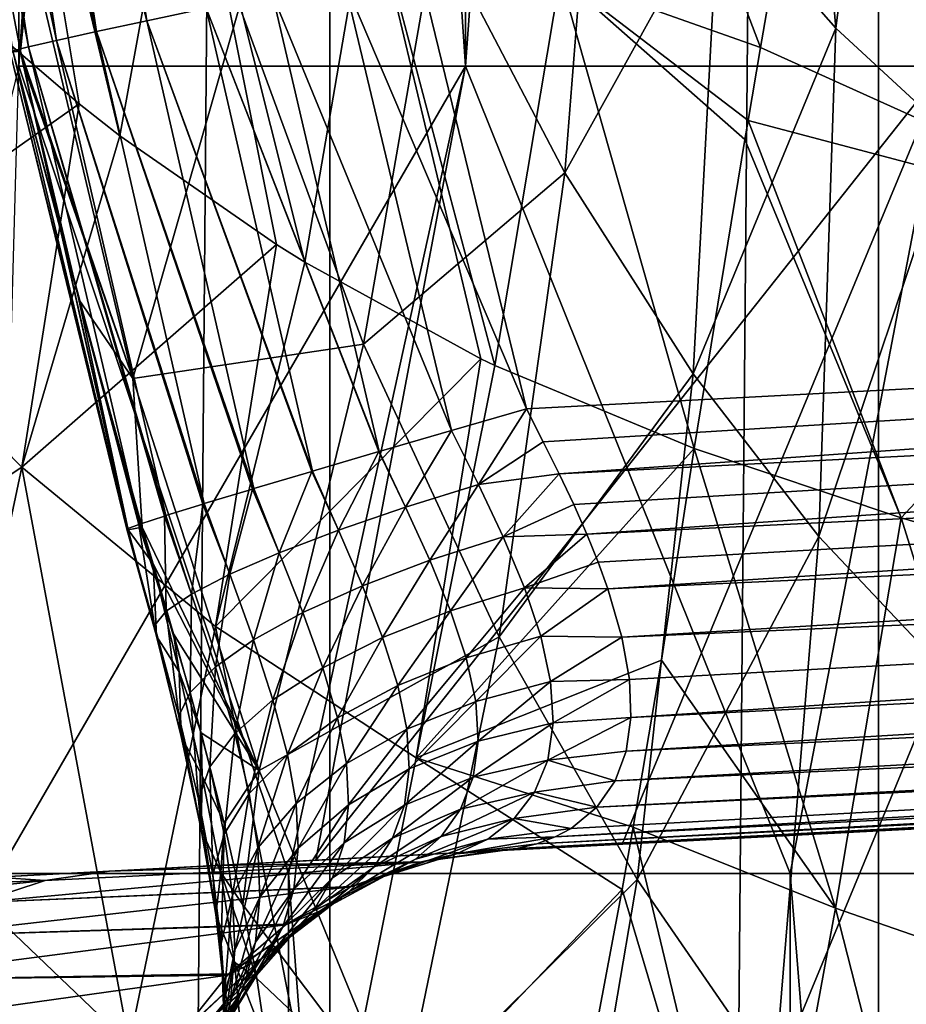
# Model space of a CAD drawing. Header units: metres. Extents: x -24 to 24, y -69 to 184.
# Tile 306 of 656: x -14.41 to -11.4, y 91.01 to 94.36. Entities that reach past the tile are written whole.
import ezdxf

# ---------------------------------------------------------------- set-up
doc = ezdxf.new("R2010")
doc.units = ezdxf.units.M
for name, color, linetype in [('367', 7, 'CONTINUOUS'), ('391', 7, 'CONTINUOUS'), ('392', 7, 'CONTINUOUS'), ('394', 7, 'CONTINUOUS'), ('395', 7, 'CONTINUOUS'), ('445', 7, 'CONTINUOUS'), ('500', 7, 'CONTINUOUS'), ('502', 7, 'CONTINUOUS'), ('505', 7, 'CONTINUOUS'), ('535', 7, 'CONTINUOUS'), ('536', 7, 'CONTINUOUS'), ('537', 7, 'CONTINUOUS'), ('556', 2, 'CONTINUOUS'), ('557', 2, 'CONTINUOUS'), ('558', 3, 'CONTINUOUS'), ('565', 2, 'CONTINUOUS'), ('566', 2, 'CONTINUOUS')]:
    doc.layers.add(name, color=color, linetype=linetype)

msp = doc.modelspace()

# ---------------------------------------------------------------- linework, layer by layer
at = {"layer": '367'}
for points in [[(-13.359252, 145.2, -20.238401), (-15.119628, -68.3, -18.959413), (-15.119628, 145.2, -18.959413)], [(-13.359252, -68.3, -20.238401), (-15.119628, -68.3, -18.959413), (-13.359252, 145.2, -20.238401)], [(-11.491315, 145.2, -21.354442), (-13.359252, -68.3, -20.238401), (-13.359252, 145.2, -20.238401)], [(-11.491315, -68.3, -21.354442), (-13.359252, -68.3, -20.238401), (-11.491315, 145.2, -21.354442)], [(-9.530857, 145.2, -22.298548), (-11.491315, -68.3, -21.354442), (-11.491315, 145.2, -21.354442)], [(-9.530857, -68.3, -22.298548), (-11.491315, -68.3, -21.354442), (-9.530857, 145.2, -22.298548)]]:
    msp.add_3dface(points, dxfattribs=at)
at = {"layer": '391'}
for points in [[(-14.212597, 94.070982, 38.109101), (-14.468917, 95.610808, 41.06687), (-14.68448, 94.476513, 38.052925)], [(-14.073469, 93.962895, 38.124257), (-14.468917, 95.610808, 41.06687), (-14.212597, 94.070982, 38.109101)], [(-13.855037, 95.168656, 41.125123), (-14.468917, 95.610808, 41.06687), (-14.073469, 93.962895, 38.124257)], [(-11.89334, 94.263149, 41.226739), (-12.398847, 95.592145, 44.108926), (-12.574773, 94.504971, 41.214031)], [(-11.773049, 94.957529, 42.94939), (-12.398847, 95.592145, 44.108926), (-11.89334, 94.263149, 41.226739)], [(-13.540272, 93.59218, 38.176654), (-13.855037, 95.168656, 41.125123), (-14.073469, 93.962895, 38.124257)], [(-13.444381, 93.532447, 38.185166), (-13.855037, 95.168656, 41.125123), (-13.540272, 93.59218, 38.176654)], [(-13.225552, 94.802129, 41.173853), (-13.855037, 95.168656, 41.125123), (-13.444381, 93.532447, 38.185166)], [(-12.845119, 93.203622, 38.232869), (-13.225552, 94.802129, 41.173853), (-13.444381, 93.532447, 38.185166)], [(-12.797225, 93.180496, 38.236319), (-13.225552, 94.802129, 41.173853), (-12.845119, 93.203622, 38.232869)], [(-12.574773, 94.504971, 41.214031), (-13.225552, 94.802129, 41.173853), (-12.797225, 93.180496, 38.236319)], [(-12.118147, 92.898054, 38.280937), (-12.574773, 94.504971, 41.214031), (-12.797225, 93.180496, 38.236319)], [(-11.946264, 93.949663, 40.508853), (-12.574773, 94.504971, 41.214031), (-12.118147, 92.898054, 38.280937)], [(-11.935315, 94.014924, 40.655827), (-12.574773, 94.504971, 41.214031), (-11.946264, 93.949663, 40.508853)], [(-11.89334, 94.263149, 41.226739), (-12.574773, 94.504971, 41.214031), (-11.935315, 94.014924, 40.655827)]]:
    msp.add_3dface(points, dxfattribs=at)
at = {"layer": '392'}
for points in [[(-11.773049, 94.957529, 42.94939), (-11.89334, 94.263149, 41.226739), (-10.505225, 93.637133, 40.728283)], [(-11.770521, 94.971867, 42.987392), (-11.773049, 94.957529, 42.94939), (-10.505225, 93.637133, 40.728283)], [(-10.320145, 94.638439, 43.058106), (-11.770521, 94.971867, 42.987392), (-10.505225, 93.637133, 40.728283)], [(-11.89334, 94.263149, 41.226739), (-11.935315, 94.014924, 40.655827), (-10.505225, 93.637133, 40.728283)], [(-11.935315, 94.014924, 40.655827), (-11.946264, 93.949663, 40.508853), (-11.414491, 92.662561, 38.323674)], [(-10.505225, 93.637133, 40.728283), (-11.935315, 94.014924, 40.655827), (-11.414491, 92.662561, 38.323674)], [(-11.946264, 93.949663, 40.508853), (-12.118147, 92.898054, 38.280937), (-11.414491, 92.662561, 38.323674)], [(-10.635426, 92.435569, 38.370917), (-10.505225, 93.637133, 40.728283), (-11.414491, 92.662561, 38.323674)]]:
    msp.add_3dface(points, dxfattribs=at)
at = {"layer": '394'}
for points in [[(-14.212597, 94.070982, 38.109101), (-14.68448, 94.476513, 38.052925), (-15.045468, 93.4832, 35.30539)], [(-14.212597, 94.070982, 38.109101), (-15.045468, 93.4832, 35.30539), (-14.40697, 92.835069, 35.403881)], [(-14.073469, 93.962895, 38.124257), (-14.212597, 94.070982, 38.109101), (-14.40697, 92.835069, 35.403881)], [(-13.540272, 93.59218, 38.176654), (-14.073469, 93.962895, 38.124257), (-14.40697, 92.835069, 35.403881)], [(-13.540272, 93.59218, 38.176654), (-14.40697, 92.835069, 35.403881), (-13.748401, 92.293243, 35.49265)], [(-13.444381, 93.532447, 38.185166), (-13.540272, 93.59218, 38.176654), (-13.748401, 92.293243, 35.49265)], [(-12.845119, 93.203622, 38.232869), (-13.444381, 93.532447, 38.185166), (-13.748401, 92.293243, 35.49265)], [(-15.045468, 93.4832, 35.30539), (-15.319096, 92.227981, 32.594834), (-14.40697, 92.835069, 35.403881)], [(-12.845119, 93.203622, 38.232869), (-13.748401, 92.293243, 35.49265), (-13.064808, 91.84574, 35.572082)], [(-12.797225, 93.180496, 38.236319), (-12.845119, 93.203622, 38.232869), (-13.064808, 91.84574, 35.572082)], [(-12.118147, 92.898054, 38.280937), (-12.797225, 93.180496, 38.236319), (-13.064808, 91.84574, 35.572082)], [(-12.118147, 92.898054, 38.280937), (-13.064808, 91.84574, 35.572082), (-12.22955, 92.177647, 36.893956)], [(-14.40697, 92.835069, 35.403881), (-15.319096, 92.227981, 32.594834), (-14.691781, 91.49359, 32.722154)], [(-14.40697, 92.835069, 35.403881), (-14.691781, 91.49359, 32.722154), (-14.041656, 90.872488, 32.84313)], [(-13.748401, 92.293243, 35.49265), (-14.40697, 92.835069, 35.403881), (-14.041656, 90.872488, 32.84313)], [(-13.748401, 92.293243, 35.49265), (-14.041656, 90.872488, 32.84313), (-13.363893, 90.351379, 32.957322)], [(-13.064808, 91.84574, 35.572082), (-13.748401, 92.293243, 35.49265), (-13.363893, 90.351379, 32.957322)], [(-12.22955, 92.177647, 36.893956), (-13.064808, 91.84574, 35.572082), (-12.325862, 91.610021, 35.864937)], [(-13.064808, 91.84574, 35.572082), (-13.363893, 90.351379, 32.957322), (-12.363611, 91.397929, 35.493128)], [(-12.325862, 91.610021, 35.864937), (-13.064808, 91.84574, 35.572082), (-12.363611, 91.397929, 35.493128)], [(-14.041656, 90.872488, 32.84313), (-14.691781, 91.49359, 32.722154), (-14.420927, 89.348034, 30.242658)], [(-12.363611, 91.397929, 35.493128), (-13.363893, 90.351379, 32.957322), (-12.521479, 90.559966, 34.083659)]]:
    msp.add_3dface(points, dxfattribs=at)
at = {"layer": '395'}
for points in [[(-12.118147, 92.898054, 38.280937), (-12.22955, 92.177647, 36.893956), (-11.637616, 91.334036, 35.926108)], [(-11.414491, 92.662561, 38.323674), (-12.118147, 92.898054, 38.280937), (-11.637616, 91.334036, 35.926108)], [(-10.920208, 91.086101, 35.991955), (-11.414491, 92.662561, 38.323674), (-11.637616, 91.334036, 35.926108)], [(-10.635426, 92.435569, 38.370917), (-11.414491, 92.662561, 38.323674), (-10.920208, 91.086101, 35.991955)], [(-12.22955, 92.177647, 36.893956), (-12.325862, 91.610021, 35.864937), (-11.637616, 91.334036, 35.926108)], [(-12.325862, 91.610021, 35.864937), (-12.363611, 91.397929, 35.493128), (-11.907456, 89.864137, 33.583488)], [(-11.637616, 91.334036, 35.926108), (-12.325862, 91.610021, 35.864937), (-11.907456, 89.864137, 33.583488)], [(-12.363611, 91.397929, 35.493128), (-12.521479, 90.559966, 34.083659), (-11.907456, 89.864137, 33.583488)], [(-11.186836, 89.570654, 33.680555), (-11.637616, 91.334036, 35.926108), (-11.907456, 89.864137, 33.583488)], [(-10.920208, 91.086101, 35.991955), (-11.637616, 91.334036, 35.926108), (-11.186836, 89.570654, 33.680555)]]:
    msp.add_3dface(points, dxfattribs=at)
at = {"layer": '445'}
for points in [[(-11.78352, 96.031282, 36.621938), (-11.636805, 94.328541, 33.851049), (-12.03418, 94.782071, 33.959822)], [(-11.78352, 96.031282, 36.621938), (-11.454316, 95.746817, 36.530568), (-11.636805, 94.328541, 33.851049)], [(-11.454316, 95.746817, 36.530568), (-11.237485, 93.959713, 33.75051), (-11.636805, 94.328541, 33.851049)], [(-11.454316, 95.746817, 36.530568), (-11.142612, 95.526009, 36.453706), (-11.237485, 93.959713, 33.75051)], [(-12.558335, 93.83632, 31.334698), (-12.996367, 94.673366, 31.404587), (-12.439665, 95.346111, 34.067409)], [(-12.03418, 94.782071, 33.959822), (-12.558335, 93.83632, 31.334698), (-12.439665, 95.346111, 34.067409)], [(-14.565111, 95.045805, 25.44111), (-14.377026, 94.59905, 25.930703), (-14.411906, 94.250757, 25.464461)], [(-12.122327, 93.15232, 31.256128), (-12.558335, 93.83632, 31.334698), (-12.03418, 94.782071, 33.959822)], [(-11.636805, 94.328541, 33.851049), (-12.122327, 93.15232, 31.256128), (-12.03418, 94.782071, 33.959822)], [(-13.244227, 93.253128, 28.658278), (-13.666532, 94.402272, 28.689792), (-12.996367, 94.673366, 31.404587)], [(-12.558335, 93.83632, 31.334698), (-13.244227, 93.253128, 28.658278), (-12.996367, 94.673366, 31.404587)], [(-14.377026, 94.59905, 25.930703), (-14.028906, 93.136178, 25.914754), (-14.411906, 94.250757, 25.464461)], [(-14.028906, 93.136178, 25.914754), (-14.377026, 94.59905, 25.930703), (-13.666532, 94.402272, 28.689792)], [(-13.244227, 93.253128, 28.658278), (-14.028906, 93.136178, 25.914754), (-13.666532, 94.402272, 28.689792)], [(-11.694009, 92.598453, 31.17292), (-12.122327, 93.15232, 31.256128), (-11.636805, 94.328541, 33.851049)], [(-11.237485, 93.959713, 33.75051), (-11.694009, 92.598453, 31.17292), (-11.636805, 94.328541, 33.851049)], [(-14.411906, 94.250757, 25.464461), (-14.028906, 93.136178, 25.914754), (-14.403456, 94.211176, 25.465681)], [(-14.403456, 94.211176, 25.465681), (-14.028906, 93.136178, 25.914754), (-14.213673, 93.405618, 25.492063)], [(-11.267431, 92.146755, 31.093677), (-11.694009, 92.598453, 31.17292), (-11.237485, 93.959713, 33.75051)], [(-12.782621, 92.257838, 28.63333), (-13.244227, 93.253128, 28.658278), (-12.558335, 93.83632, 31.334698)], [(-12.122327, 93.15232, 31.256128), (-12.782621, 92.257838, 28.63333), (-12.558335, 93.83632, 31.334698)], [(-14.213673, 93.405618, 25.492063), (-14.028906, 93.136178, 25.914754), (-13.997899, 92.631296, 25.520147)], [(-13.599275, 91.802704, 25.932919), (-14.028906, 93.136178, 25.914754), (-13.244227, 93.253128, 28.658278)], [(-12.782621, 92.257838, 28.63333), (-13.599275, 91.802704, 25.932919), (-13.244227, 93.253128, 28.658278)], [(-12.31299, 91.431288, 28.602664), (-12.782621, 92.257838, 28.63333), (-12.122327, 93.15232, 31.256128)], [(-11.694009, 92.598453, 31.17292), (-12.31299, 91.431288, 28.602664), (-12.122327, 93.15232, 31.256128)], [(-14.028906, 93.136178, 25.914754), (-13.599275, 91.802704, 25.932919), (-13.997899, 92.631296, 25.520147)], [(-13.997899, 92.631296, 25.520147), (-13.599275, 91.802704, 25.932919), (-13.960498, 92.506132, 25.522576)], [(-11.845375, 90.753703, 28.565961), (-12.31299, 91.431288, 28.602664), (-11.694009, 92.598453, 31.17292)], [(-11.267431, 92.146755, 31.093677), (-11.845375, 90.753703, 28.565961), (-11.694009, 92.598453, 31.17292)], [(-13.960498, 92.506132, 25.522576), (-13.599275, 91.802704, 25.932919), (-13.890861, 92.267993, 25.514406)], [(-13.890861, 92.267993, 25.514406), (-13.599275, 91.802704, 25.932919), (-13.797171, 91.931277, 25.472707)], [(-13.118419, 90.632457, 25.969008), (-13.599275, 91.802704, 25.932919), (-12.782621, 92.257838, 28.63333)], [(-12.31299, 91.431288, 28.602664), (-13.118419, 90.632457, 25.969008), (-12.782621, 92.257838, 28.63333)], [(-11.37842, 90.196919, 28.529369), (-11.845375, 90.753703, 28.565961), (-11.267431, 92.146755, 31.093677)], [(-13.797171, 91.931277, 25.472707), (-13.599275, 91.802704, 25.932919), (-13.71854, 91.623917, 25.401552)], [(-13.71854, 91.623917, 25.401552), (-13.599275, 91.802704, 25.932919), (-13.65537, 91.345919, 25.306826)], [(-13.599275, 91.802704, 25.932919), (-13.118419, 90.632457, 25.969008), (-13.65537, 91.345919, 25.306826)], [(-12.616614, 89.64417, 26.005911), (-13.118419, 90.632457, 25.969008), (-12.31299, 91.431288, 28.602664)], [(-11.845375, 90.753703, 28.565961), (-12.616614, 89.64417, 26.005911), (-12.31299, 91.431288, 28.602664)], [(-13.65537, 91.345919, 25.306826), (-13.118419, 90.632457, 25.969008), (-13.607084, 91.094762, 25.192809)], [(-13.607084, 91.094762, 25.192809), (-13.118419, 90.632457, 25.969008), (-13.572785, 90.866447, 25.061601)]]:
    msp.add_3dface(points, dxfattribs=at)
at = {"layer": '500'}
for points in [[(-8.781522, 91.73978, 21.912276), (-12.79767, 91.529303, 22.122753), (-10.09812, 91.67078, 19.90559)], [(-10.09812, 91.67078, 19.90559), (-12.79767, 91.529303, 22.122753), (-11.292857, 91.608166, 19.279478)], [(-11.292857, 91.608166, 19.279478), (-12.79767, 91.529303, 22.122753), (-12.36368, 91.552047, 18.635392)], [(-12.36368, 91.552047, 18.635392), (-12.79767, 91.529303, 22.122753), (-13.406167, 91.497413, 17.924937)], [(-12.79767, 91.529303, 22.122753), (-13.739224, 91.479958, 19.416077), (-13.406167, 91.497413, 17.924937)], [(-14.108412, 91.460609, 18.288243), (-14.495586, 91.440319, 17.082573), (-13.406167, 91.497413, 17.924937)], [(-13.739224, 91.479958, 19.416077), (-14.108412, 91.460609, 18.288243), (-13.406167, 91.497413, 17.924937)]]:
    msp.add_3dface(points, dxfattribs=at)
at = {"layer": '502'}
for points in [[(0, 93.697944, 22.95), (0, 104.179469, 22.95), (-13.057634, 94.545475, 23.634322)], [(-12.689706, 93.032905, 23.615039), (0, 93.697944, 22.95), (-13.057634, 94.545475, 23.634322)]]:
    msp.add_3dface(points, dxfattribs=at)
at = {"layer": '505'}
for points in [[(0, 93.697944, 22.95), (-12.689706, 93.032905, 23.615039), (-12.632241, 92.921486, 23.607662)], [(-12.578279, 92.81275, 23.592094), (0, 93.697944, 22.95), (-12.632241, 92.921486, 23.607662)], [(0.001941, 93.455968, 22.930254), (0, 93.697944, 22.95), (-12.578279, 92.81275, 23.592094)], [(-12.528703, 92.707596, 23.56903), (0.001941, 93.455968, 22.930254), (-12.578279, 92.81275, 23.592094)], [(-12.484249, 92.606879, 23.539306), (0.001941, 93.455968, 22.930254), (-12.528703, 92.707596, 23.56903)], [(0.003488, 93.219468, 22.871436), (0.001941, 93.455968, 22.930254), (-12.484249, 92.606879, 23.539306)], [(-12.445466, 92.511316, 23.503861), (0.003488, 93.219468, 22.871436), (-12.484249, 92.606879, 23.539306)], [(-12.412591, 92.42121, 23.46358), (0.003488, 93.219468, 22.871436), (-12.445466, 92.511316, 23.503861)], [(0.004599, 92.995537, 22.775024), (0.003488, 93.219468, 22.871436), (-12.412591, 92.42121, 23.46358)], [(-12.364426, 92.256992, 23.371239), (0.004599, 92.995537, 22.775024), (-12.412591, 92.42121, 23.46358)], [(0.005243, 92.790195, 22.643553), (0.004599, 92.995537, 22.775024), (-12.364426, 92.256992, 23.371239)], [(-12.338633, 92.112105, 23.266066), (0.005243, 92.790195, 22.643553), (-12.364426, 92.256992, 23.371239)], [(-12.333972, 91.983602, 23.149347), (0.005243, 92.790195, 22.643553), (-12.338633, 92.112105, 23.266066)], [(0.005401, 92.609029, 22.480623), (0.005243, 92.790195, 22.643553), (-12.333972, 91.983602, 23.149347)], [(-12.35008, 91.869056, 23.02046), (0.005401, 92.609029, 22.480623), (-12.333972, 91.983602, 23.149347)], [(0.005072, 92.456708, 22.2905), (0.005401, 92.609029, 22.480623), (-12.35008, 91.869056, 23.02046)], [(-12.387878, 91.767214, 22.877439), (0.005072, 92.456708, 22.2905), (-12.35008, 91.869056, 23.02046)], [(0.004263, 92.337147, 22.078023), (0.005072, 92.456708, 22.2905), (-12.387878, 91.767214, 22.877439)], [(-12.449511, 91.678517, 22.717571), (0.004263, 92.337147, 22.078023), (-12.387878, 91.767214, 22.877439)], [(-1.770435, 92.19763, 22.057855), (0.004263, 92.337147, 22.078023), (-12.449511, 91.678517, 22.717571)], [(-12.592223, 91.576612, 22.441193), (-1.770435, 92.19763, 22.057855), (-12.53764, 91.605588, 22.53826)], [(-3.426929, 92.047766, 21.916982), (-1.770435, 92.19763, 22.057855), (-12.592223, 91.576612, 22.441193)], [(-12.53764, 91.605588, 22.53826), (-1.770435, 92.19763, 22.057855), (-12.449511, 91.678517, 22.717571)], [(-12.653845, 91.55367, 22.339394), (-3.426929, 92.047766, 21.916982), (-12.592223, 91.576612, 22.441193)], [(-4.146643, 91.989645, 21.813796), (-3.426929, 92.047766, 21.916982), (-12.653845, 91.55367, 22.339394)], [(-12.79767, 91.529303, 22.122753), (-8.781522, 91.73978, 21.912276), (-4.146643, 91.989645, 21.813796)], [(-12.79767, 91.529303, 22.122753), (-4.146643, 91.989645, 21.813796), (-12.722432, 91.537604, 22.233139)], [(-12.722432, 91.537604, 22.233139), (-4.146643, 91.989645, 21.813796), (-12.653845, 91.55367, 22.339394)]]:
    msp.add_3dface(points, dxfattribs=at)
at = {"layer": '535'}
for points in [[(-14.228547, 95.968154, 24.030399), (-14.401381, 95.945149, 24.216387), (-13.981828, 94.353816, 24.03322)], [(-13.780219, 94.396419, 23.872873), (-14.228547, 95.968154, 24.030399), (-13.981828, 94.353816, 24.03322)], [(-14.540446, 95.926222, 24.429213), (-14.641725, 95.911919, 24.66273), (-14.288721, 94.287152, 24.447947)], [(-14.401381, 95.945149, 24.216387), (-14.540446, 95.926222, 24.429213), (-14.153059, 94.317022, 24.226867)], [(-14.153059, 94.317022, 24.226867), (-14.540446, 95.926222, 24.429213), (-14.288721, 94.287152, 24.447947)], [(-13.981828, 94.353816, 24.03322), (-14.401381, 95.945149, 24.216387), (-14.153059, 94.317022, 24.226867)], [(-14.641725, 95.911919, 24.66273), (-14.702291, 95.902654, 24.910194), (-14.384705, 94.26511, 24.689761)], [(-14.384705, 94.26511, 24.689761), (-14.702291, 95.902654, 24.910194), (-14.438102, 94.251565, 24.944982)], [(-14.288721, 94.287152, 24.447947), (-14.641725, 95.911919, 24.66273), (-14.384705, 94.26511, 24.689761)], [(-14.565111, 95.045805, 25.44111), (-14.411906, 94.250757, 25.464461), (-14.447295, 94.246926, 25.205878)], [(-12.689706, 93.032905, 23.615039), (-13.057634, 94.545475, 23.634322), (-13.311029, 94.49375, 23.670357)], [(-13.311029, 94.49375, 23.670357), (-13.554337, 94.443539, 23.750685), (-12.945197, 92.959469, 23.652486)], [(-12.689706, 93.032905, 23.615039), (-13.311029, 94.49375, 23.670357), (-12.945197, 92.959469, 23.652486)], [(-13.554337, 94.443539, 23.750685), (-13.780219, 94.396419, 23.872873), (-13.190845, 92.888135, 23.7371)], [(-12.945197, 92.959469, 23.652486), (-13.554337, 94.443539, 23.750685), (-13.190845, 92.888135, 23.7371)], [(-13.780219, 94.396419, 23.872873), (-13.981828, 94.353816, 24.03322), (-13.417405, 92.821588, 23.865834)], [(-13.192395, 92.887683, 23.737801), (-13.780219, 94.396419, 23.872873), (-13.417405, 92.821588, 23.865834)], [(-13.190845, 92.888135, 23.7371), (-13.780219, 94.396419, 23.872873), (-13.192395, 92.887683, 23.737801)], [(-13.981828, 94.353816, 24.03322), (-14.153059, 94.317022, 24.226867), (-13.618048, 92.761834, 24.03466)], [(-13.420597, 92.820644, 23.868064), (-13.981828, 94.353816, 24.03322), (-13.618048, 92.761834, 24.03466)], [(-13.417405, 92.821588, 23.865834), (-13.981828, 94.353816, 24.03322), (-13.420597, 92.820644, 23.868064)], [(-14.153059, 94.317022, 24.226867), (-14.288721, 94.287152, 24.447947), (-13.786325, 92.710794, 24.238151)], [(-13.622345, 92.760543, 24.039015), (-14.153059, 94.317022, 24.226867), (-13.786325, 92.710794, 24.238151)], [(-13.618048, 92.761834, 24.03466), (-14.153059, 94.317022, 24.226867), (-13.622345, 92.760543, 24.039015)], [(-14.288721, 94.287152, 24.447947), (-14.384705, 94.26511, 24.689761), (-13.916825, 92.670111, 24.469765)], [(-13.791046, 92.709344, 24.245068), (-14.288721, 94.287152, 24.447947), (-13.916825, 92.670111, 24.469765)], [(-13.786325, 92.710794, 24.238151), (-14.288721, 94.287152, 24.447947), (-13.791046, 92.709344, 24.245068)], [(-14.438102, 94.251565, 24.944982), (-14.447295, 94.246926, 25.205878), (-14.049064, 92.624666, 24.986916)], [(-14.447295, 94.246926, 25.205878), (-14.411906, 94.250757, 25.464461), (-14.046553, 92.621365, 25.255827)], [(-14.384705, 94.26511, 24.689761), (-14.438102, 94.251565, 24.944982), (-14.005353, 92.64109, 24.722057)], [(-14.008508, 92.640003, 24.734614), (-14.438102, 94.251565, 24.944982), (-14.049064, 92.624666, 24.986916)], [(-14.005353, 92.64109, 24.722057), (-14.438102, 94.251565, 24.944982), (-14.008508, 92.640003, 24.734614)], [(-14.046553, 92.621365, 25.255827), (-14.411906, 94.250757, 25.464461), (-14.044785, 92.62161, 25.273222)], [(-14.411906, 94.250757, 25.464461), (-14.403456, 94.211176, 25.465681), (-14.044785, 92.62161, 25.273222)], [(-13.921185, 92.668722, 24.479488), (-14.384705, 94.26511, 24.689761), (-14.005353, 92.64109, 24.722057)], [(-13.916825, 92.670111, 24.469765), (-14.384705, 94.26511, 24.689761), (-13.921185, 92.668722, 24.479488)], [(-14.050162, 92.624126, 25.002106), (-14.447295, 94.246926, 25.205878), (-14.046553, 92.621365, 25.255827)], [(-14.049064, 92.624666, 24.986916), (-14.447295, 94.246926, 25.205878), (-14.050162, 92.624126, 25.002106)], [(-14.403456, 94.211176, 25.465681), (-14.213673, 93.405618, 25.492063), (-14.044785, 92.62161, 25.273222)], [(-14.213673, 93.405618, 25.492063), (-13.997899, 92.631296, 25.520147), (-14.044785, 92.62161, 25.273222)]]:
    msp.add_3dface(points, dxfattribs=at)
at = {"layer": '536'}
for points in [[(-12.689706, 93.032905, 23.615039), (-12.945197, 92.959469, 23.652486), (-12.852743, 92.776471, 23.628439)], [(-12.632241, 92.921486, 23.607662), (-12.689706, 93.032905, 23.615039), (-12.852743, 92.776471, 23.628439)], [(-12.945197, 92.959469, 23.652486), (-13.190845, 92.888135, 23.7371), (-13.100775, 92.69926, 23.70627)], [(-12.945197, 92.959469, 23.652486), (-13.100775, 92.69926, 23.70627), (-12.852743, 92.776471, 23.628439)], [(-12.578279, 92.81275, 23.592094), (-12.632241, 92.921486, 23.607662), (-12.852743, 92.776471, 23.628439)], [(-13.192395, 92.887683, 23.737801), (-13.417405, 92.821588, 23.865834), (-13.329445, 92.620801, 23.829124)], [(-13.192395, 92.887683, 23.737801), (-13.329445, 92.620801, 23.829124), (-13.100775, 92.69926, 23.70627)], [(-13.190845, 92.888135, 23.7371), (-13.192395, 92.887683, 23.737801), (-13.100775, 92.69926, 23.70627)], [(-13.420597, 92.820644, 23.868064), (-13.618048, 92.761834, 24.03466), (-13.53128, 92.543658, 23.992986)], [(-13.420597, 92.820644, 23.868064), (-13.53128, 92.543658, 23.992986), (-13.329445, 92.620801, 23.829124)], [(-13.417405, 92.821588, 23.865834), (-13.420597, 92.820644, 23.868064), (-13.329445, 92.620801, 23.829124)], [(-12.578279, 92.81275, 23.592094), (-12.852743, 92.776471, 23.628439), (-12.768315, 92.597333, 23.5818)], [(-12.528703, 92.707596, 23.56903), (-12.578279, 92.81275, 23.592094), (-12.768315, 92.597333, 23.5818)], [(-13.100775, 92.69926, 23.70627), (-13.017839, 92.518128, 23.65254), (-12.852743, 92.776471, 23.628439)], [(-12.852743, 92.776471, 23.628439), (-13.017839, 92.518128, 23.65254), (-12.768315, 92.597333, 23.5818)], [(-13.622345, 92.760543, 24.039015), (-13.786325, 92.710794, 24.238151), (-13.699682, 92.470354, 24.192501)], [(-13.622345, 92.760543, 24.039015), (-13.699682, 92.470354, 24.192501), (-13.53128, 92.543658, 23.992986)], [(-13.618048, 92.761834, 24.03466), (-13.622345, 92.760543, 24.039015), (-13.53128, 92.543658, 23.992986)], [(-13.791046, 92.709344, 24.245068), (-13.916825, 92.670111, 24.469765), (-13.829148, 92.403283, 24.421147)], [(-13.791046, 92.709344, 24.245068), (-13.829148, 92.403283, 24.421147), (-13.699682, 92.470354, 24.192501)], [(-13.786325, 92.710794, 24.238151), (-13.791046, 92.709344, 24.245068), (-13.699682, 92.470354, 24.192501)], [(-12.484249, 92.606879, 23.539306), (-12.528703, 92.707596, 23.56903), (-12.768315, 92.597333, 23.5818)], [(-13.329445, 92.620801, 23.829124), (-13.247635, 92.431477, 23.767539), (-13.100775, 92.69926, 23.70627)], [(-13.100775, 92.69926, 23.70627), (-13.247635, 92.431477, 23.767539), (-13.017839, 92.518128, 23.65254)], [(-14.008508, 92.640003, 24.734614), (-14.049064, 92.624666, 24.986916), (-13.955756, 92.296336, 24.935234)], [(-14.005353, 92.64109, 24.722057), (-14.008508, 92.640003, 24.734614), (-13.915446, 92.344638, 24.671452)], [(-14.008508, 92.640003, 24.734614), (-13.955756, 92.296336, 24.935234), (-13.915446, 92.344638, 24.671452)], [(-13.921185, 92.668722, 24.479488), (-14.005353, 92.64109, 24.722057), (-13.915446, 92.344638, 24.671452)], [(-13.916825, 92.670111, 24.469765), (-13.921185, 92.668722, 24.479488), (-13.829148, 92.403283, 24.421147)], [(-13.921185, 92.668722, 24.479488), (-13.915446, 92.344638, 24.671452), (-13.829148, 92.403283, 24.421147)], [(-14.049064, 92.624666, 24.986916), (-14.050162, 92.624126, 25.002106), (-13.955756, 92.296336, 24.935234)], [(-14.050162, 92.624126, 25.002106), (-13.948759, 92.259956, 25.203873), (-13.955756, 92.296336, 24.935234)], [(-14.050162, 92.624126, 25.002106), (-14.046553, 92.621365, 25.255827), (-13.948759, 92.259956, 25.203873)], [(-14.046553, 92.621365, 25.255827), (-14.044785, 92.62161, 25.273222), (-13.948759, 92.259956, 25.203873)], [(-13.997899, 92.631296, 25.520147), (-13.960498, 92.506132, 25.522576), (-14.044785, 92.62161, 25.273222)], [(-14.044785, 92.62161, 25.273222), (-13.960498, 92.506132, 25.522576), (-13.948759, 92.259956, 25.203873)], [(-13.53128, 92.543658, 23.992986), (-13.450192, 92.340213, 23.92304), (-13.329445, 92.620801, 23.829124)], [(-13.329445, 92.620801, 23.829124), (-13.450192, 92.340213, 23.92304), (-13.247635, 92.431477, 23.767539)], [(-12.484249, 92.606879, 23.539306), (-12.768315, 92.597333, 23.5818), (-12.69622, 92.424343, 23.513485)], [(-12.445466, 92.511316, 23.503861), (-12.484249, 92.606879, 23.539306), (-12.69622, 92.424343, 23.513485)], [(-13.017839, 92.518128, 23.65254), (-12.947673, 92.346506, 23.578688), (-12.768315, 92.597333, 23.5818)], [(-12.768315, 92.597333, 23.5818), (-12.947673, 92.346506, 23.578688), (-12.69622, 92.424343, 23.513485)], [(-13.699682, 92.470354, 24.192501), (-13.618892, 92.247317, 24.113959), (-13.53128, 92.543658, 23.992986)], [(-13.53128, 92.543658, 23.992986), (-13.618892, 92.247317, 24.113959), (-13.450192, 92.340213, 23.92304)], [(-13.948759, 92.259956, 25.203873), (-13.960498, 92.506132, 25.522576), (-13.871394, 92.138073, 25.443018)], [(-13.960498, 92.506132, 25.522576), (-13.890861, 92.267993, 25.514406), (-13.871394, 92.138073, 25.443018)], [(-13.247635, 92.431477, 23.767539), (-13.179053, 92.254917, 23.686452), (-13.017839, 92.518128, 23.65254)], [(-13.017839, 92.518128, 23.65254), (-13.179053, 92.254917, 23.686452), (-12.947673, 92.346506, 23.578688)], [(-12.412591, 92.42121, 23.46358), (-12.445466, 92.511316, 23.503861), (-12.69622, 92.424343, 23.513485)], [(-13.829148, 92.403283, 24.421147), (-13.748219, 92.155826, 24.334058), (-13.699682, 92.470354, 24.192501)], [(-13.699682, 92.470354, 24.192501), (-13.748219, 92.155826, 24.334058), (-13.618892, 92.247317, 24.113959)], [(-13.450192, 92.340213, 23.92304), (-13.382799, 92.152568, 23.833256), (-13.247635, 92.431477, 23.767539)], [(-13.247635, 92.431477, 23.767539), (-13.382799, 92.152568, 23.833256), (-13.179053, 92.254917, 23.686452)], [(-12.947673, 92.346506, 23.578688), (-12.894456, 92.185977, 23.486995), (-12.69622, 92.424343, 23.513485)], [(-12.69622, 92.424343, 23.513485), (-12.894456, 92.185977, 23.486995), (-12.641036, 92.259686, 23.424675)], [(-12.412591, 92.42121, 23.46358), (-12.69622, 92.424343, 23.513485), (-12.641036, 92.259686, 23.424675)], [(-12.364426, 92.256992, 23.371239), (-12.412591, 92.42121, 23.46358), (-12.641036, 92.259686, 23.424675)], [(-13.915446, 92.344638, 24.671452), (-13.833946, 92.068731, 24.576142), (-13.829148, 92.403283, 24.421147)], [(-13.829148, 92.403283, 24.421147), (-13.833946, 92.068731, 24.576142), (-13.748219, 92.155826, 24.334058)], [(-13.955756, 92.296336, 24.935234), (-13.873273, 91.988878, 24.832298), (-13.915446, 92.344638, 24.671452)], [(-13.915446, 92.344638, 24.671452), (-13.873273, 91.988878, 24.832298), (-13.833946, 92.068731, 24.576142)], [(-13.618892, 92.247317, 24.113959), (-13.55225, 92.042805, 24.014301), (-13.450192, 92.340213, 23.92304)], [(-13.450192, 92.340213, 23.92304), (-13.55225, 92.042805, 24.014301), (-13.382799, 92.152568, 23.833256)], [(-13.179053, 92.254917, 23.686452), (-13.127511, 92.092247, 23.589164), (-12.947673, 92.346506, 23.578688)], [(-12.947673, 92.346506, 23.578688), (-13.127511, 92.092247, 23.589164), (-12.894456, 92.185977, 23.486995)], [(-13.955756, 92.296336, 24.935234), (-13.864912, 91.918877, 25.094155), (-13.873273, 91.988878, 24.832298)], [(-13.948759, 92.259956, 25.203873), (-13.864912, 91.918877, 25.094155), (-13.955756, 92.296336, 24.935234)], [(-13.864912, 91.918877, 25.094155), (-13.948759, 92.259956, 25.203873), (-13.871394, 92.138073, 25.443018)], [(-13.890861, 92.267993, 25.514406), (-13.797171, 91.931277, 25.472707), (-13.871394, 92.138073, 25.443018)], [(-13.748219, 92.155826, 24.334058), (-13.681868, 91.929216, 24.22367), (-13.618892, 92.247317, 24.113959)], [(-13.618892, 92.247317, 24.113959), (-13.681868, 91.929216, 24.22367), (-13.55225, 92.042805, 24.014301)], [(-13.382799, 92.152568, 23.833256), (-13.332584, 91.981559, 23.727842), (-13.179053, 92.254917, 23.686452)], [(-13.179053, 92.254917, 23.686452), (-13.332584, 91.981559, 23.727842), (-13.127511, 92.092247, 23.589164)], [(-12.894456, 92.185977, 23.486995), (-12.862114, 92.037635, 23.379746), (-12.641036, 92.259686, 23.424675)], [(-12.641036, 92.259686, 23.424675), (-12.862114, 92.037635, 23.379746), (-12.607233, 92.105631, 23.316894)], [(-12.364426, 92.256992, 23.371239), (-12.641036, 92.259686, 23.424675), (-12.607233, 92.105631, 23.316894)], [(-12.338633, 92.112105, 23.266066), (-12.364426, 92.256992, 23.371239), (-12.607233, 92.105631, 23.316894)], [(-13.127511, 92.092247, 23.589164), (-13.096433, 91.943596, 23.478687), (-12.894456, 92.185977, 23.486995)], [(-12.894456, 92.185977, 23.486995), (-13.096433, 91.943596, 23.478687), (-12.862114, 92.037635, 23.379746)], [(-13.793053, 91.785074, 25.323693), (-13.864912, 91.918877, 25.094155), (-13.871394, 92.138073, 25.443018)], [(-13.797171, 91.931277, 25.472707), (-13.793053, 91.785074, 25.323693), (-13.871394, 92.138073, 25.443018)], [(-13.833946, 92.068731, 24.576142), (-13.767417, 91.815513, 24.45452), (-13.748219, 92.155826, 24.334058)], [(-13.748219, 92.155826, 24.334058), (-13.767417, 91.815513, 24.45452), (-13.681868, 91.929216, 24.22367)], [(-13.55225, 92.042805, 24.014301), (-13.502972, 91.85753, 23.898498), (-13.382799, 92.152568, 23.833256)], [(-13.382799, 92.152568, 23.833256), (-13.502972, 91.85753, 23.898498), (-13.332584, 91.981559, 23.727842)], [(-12.862114, 92.037635, 23.379746), (-12.853745, 91.902065, 23.258885), (-12.607233, 92.105631, 23.316894)], [(-12.607233, 92.105631, 23.316894), (-12.853745, 91.902065, 23.258885), (-12.598447, 91.96444, 23.192032)], [(-12.338633, 92.112105, 23.266066), (-12.607233, 92.105631, 23.316894), (-12.598447, 91.96444, 23.192032)], [(-12.333972, 91.983602, 23.149347), (-12.338633, 92.112105, 23.266066), (-12.598447, 91.96444, 23.192032)], [(-13.332584, 91.981559, 23.727842), (-13.30253, 91.826585, 23.610484), (-13.127511, 92.092247, 23.589164)], [(-13.127511, 92.092247, 23.589164), (-13.30253, 91.826585, 23.610484), (-13.096433, 91.943596, 23.478687)], [(-13.873273, 91.988878, 24.832298), (-13.806101, 91.705411, 24.699306), (-13.833946, 92.068731, 24.576142)], [(-13.833946, 92.068731, 24.576142), (-13.806101, 91.705411, 24.699306), (-13.767417, 91.815513, 24.45452)], [(-13.681868, 91.929216, 24.22367), (-13.633107, 91.724215, 24.095553), (-13.55225, 92.042805, 24.014301)], [(-13.55225, 92.042805, 24.014301), (-13.633107, 91.724215, 24.095553), (-13.502972, 91.85753, 23.898498)], [(-13.096433, 91.943596, 23.478687), (-13.088419, 91.808125, 23.357074), (-12.862114, 92.037635, 23.379746)], [(-12.862114, 92.037635, 23.379746), (-13.088419, 91.808125, 23.357074), (-12.853745, 91.902065, 23.258885)], [(-13.873273, 91.988878, 24.832298), (-13.796655, 91.602511, 24.950028), (-13.806101, 91.705411, 24.699306)], [(-13.864912, 91.918877, 25.094155), (-13.796655, 91.602511, 24.950028), (-13.873273, 91.988878, 24.832298)], [(-13.502972, 91.85753, 23.898498), (-13.473672, 91.690428, 23.770828), (-13.332584, 91.981559, 23.727842)], [(-13.332584, 91.981559, 23.727842), (-13.473672, 91.690428, 23.770828), (-13.30253, 91.826585, 23.610484)], [(-12.333972, 91.983602, 23.149347), (-12.598447, 91.96444, 23.192032), (-12.616637, 91.838311, 23.052307)], [(-12.35008, 91.869056, 23.02046), (-12.333972, 91.983602, 23.149347), (-12.616637, 91.838311, 23.052307)], [(-13.30253, 91.826585, 23.610484), (-13.294798, 91.685692, 23.483388), (-13.096433, 91.943596, 23.478687)], [(-13.096433, 91.943596, 23.478687), (-13.294798, 91.685692, 23.483388), (-13.088419, 91.808125, 23.357074)], [(-12.598447, 91.96444, 23.192032), (-12.871011, 91.779676, 23.125744), (-12.616637, 91.838311, 23.052307)], [(-12.853745, 91.902065, 23.258885), (-12.871011, 91.779676, 23.125744), (-12.598447, 91.96444, 23.192032)], [(-13.796655, 91.602511, 24.950028), (-13.864912, 91.918877, 25.094155), (-13.793053, 91.785074, 25.323693)], [(-13.797171, 91.931277, 25.472707), (-13.71854, 91.623917, 25.401552), (-13.793053, 91.785074, 25.323693)], [(-13.767417, 91.815513, 24.45452), (-13.718735, 91.58597, 24.312567), (-13.681868, 91.929216, 24.22367)], [(-13.681868, 91.929216, 24.22367), (-13.718735, 91.58597, 24.312567), (-13.633107, 91.724215, 24.095553)], [(-12.853745, 91.902065, 23.258885), (-13.104854, 91.684724, 23.224932), (-12.871011, 91.779676, 23.125744)], [(-13.088419, 91.808125, 23.357074), (-13.104854, 91.684724, 23.224932), (-12.853745, 91.902065, 23.258885)], [(-12.387878, 91.767214, 22.877439), (-12.35008, 91.869056, 23.02046), (-12.616637, 91.838311, 23.052307)], [(-13.633107, 91.724215, 24.095553), (-13.604262, 91.539574, 23.954479), (-13.502972, 91.85753, 23.898498)], [(-13.502972, 91.85753, 23.898498), (-13.604262, 91.539574, 23.954479), (-13.473672, 91.690428, 23.770828)], [(-12.616637, 91.838311, 23.052307), (-12.913766, 91.671184, 22.981109), (-12.661556, 91.72925, 22.900138)], [(-12.871011, 91.779676, 23.125744), (-12.913766, 91.671184, 22.981109), (-12.616637, 91.838311, 23.052307)], [(-12.387878, 91.767214, 22.877439), (-12.616637, 91.838311, 23.052307), (-12.661556, 91.72925, 22.900138)], [(-13.806101, 91.705411, 24.699306), (-13.757057, 91.447315, 24.542448), (-13.767417, 91.815513, 24.45452)], [(-13.767417, 91.815513, 24.45452), (-13.757057, 91.447315, 24.542448), (-13.718735, 91.58597, 24.312567)], [(-13.473672, 91.690428, 23.770828), (-13.466138, 91.538766, 23.633698), (-13.30253, 91.826585, 23.610484)], [(-13.30253, 91.826585, 23.610484), (-13.466138, 91.538766, 23.633698), (-13.294798, 91.685692, 23.483388)], [(-13.088419, 91.808125, 23.357074), (-13.310525, 91.556557, 23.346627), (-13.104854, 91.684724, 23.224932)], [(-13.294798, 91.685692, 23.483388), (-13.310525, 91.556557, 23.346627), (-13.088419, 91.808125, 23.357074)], [(-13.72968, 91.455273, 25.16983), (-13.796655, 91.602511, 24.950028), (-13.793053, 91.785074, 25.323693)], [(-13.71854, 91.623917, 25.401552), (-13.72968, 91.455273, 25.16983), (-13.793053, 91.785074, 25.323693)], [(-12.871011, 91.779676, 23.125744), (-13.14569, 91.573013, 23.081666), (-12.913766, 91.671184, 22.981109)], [(-13.104854, 91.684724, 23.224932), (-13.14569, 91.573013, 23.081666), (-12.871011, 91.779676, 23.125744)], [(-12.449511, 91.678517, 22.717571), (-12.387878, 91.767214, 22.877439), (-12.661556, 91.72925, 22.900138)], [(-13.806101, 91.705411, 24.699306), (-13.74682, 91.31278, 24.777681), (-13.757057, 91.447315, 24.542448)], [(-13.796655, 91.602511, 24.950028), (-13.74682, 91.31278, 24.777681), (-13.806101, 91.705411, 24.699306)], [(-13.718735, 91.58597, 24.312567), (-13.690035, 91.378954, 24.155435), (-13.633107, 91.724215, 24.095553)], [(-13.633107, 91.724215, 24.095553), (-13.690035, 91.378954, 24.155435), (-13.604262, 91.539574, 23.954479)], [(-12.661556, 91.72925, 22.900138), (-12.980144, 91.577894, 22.825666), (-12.730888, 91.638965, 22.738022)], [(-12.913766, 91.671184, 22.981109), (-12.980144, 91.577894, 22.825666), (-12.661556, 91.72925, 22.900138)], [(-12.449511, 91.678517, 22.717571), (-12.661556, 91.72925, 22.900138), (-12.730888, 91.638965, 22.738022)], [(-13.604262, 91.539574, 23.954479), (-13.596838, 91.37215, 23.803094), (-13.473672, 91.690428, 23.770828)], [(-13.473672, 91.690428, 23.770828), (-13.596838, 91.37215, 23.803094), (-13.466138, 91.538766, 23.633698)], [(-13.294798, 91.685692, 23.483388), (-13.481302, 91.399363, 23.486853), (-13.310525, 91.556557, 23.346627)], [(-13.466138, 91.538766, 23.633698), (-13.481302, 91.399363, 23.486853), (-13.294798, 91.685692, 23.483388)], [(-13.104854, 91.684724, 23.224932), (-13.349747, 91.437945, 23.198522), (-13.14569, 91.573013, 23.081666)], [(-13.310525, 91.556557, 23.346627), (-13.349747, 91.437945, 23.198522), (-13.104854, 91.684724, 23.224932)], [(-12.913766, 91.671184, 22.981109), (-13.209471, 91.473994, 22.926429), (-12.980144, 91.577894, 22.825666)], [(-13.14569, 91.573013, 23.081666), (-13.209471, 91.473994, 22.926429), (-12.913766, 91.671184, 22.981109)], [(-12.53764, 91.605588, 22.53826), (-12.449511, 91.678517, 22.717571), (-12.730888, 91.638965, 22.738022)], [(-12.730888, 91.638965, 22.738022), (-13.067059, 91.501582, 22.66041), (-12.820972, 91.568793, 22.568412)], [(-12.980144, 91.577894, 22.825666), (-13.067059, 91.501582, 22.66041), (-12.730888, 91.638965, 22.738022)], [(-12.53764, 91.605588, 22.53826), (-12.730888, 91.638965, 22.738022), (-12.820972, 91.568793, 22.568412)], [(-13.74682, 91.31278, 24.777681), (-13.796655, 91.602511, 24.950028), (-13.72968, 91.455273, 25.16983)], [(-13.71854, 91.623917, 25.401552), (-13.65537, 91.345919, 25.306826), (-13.72968, 91.455273, 25.16983)], [(-12.592223, 91.576612, 22.441193), (-12.53764, 91.605588, 22.53826), (-12.820972, 91.568793, 22.568412)], [(-13.757057, 91.447315, 24.542448), (-13.728185, 91.213819, 24.367126), (-13.718735, 91.58597, 24.312567)], [(-13.718735, 91.58597, 24.312567), (-13.728185, 91.213819, 24.367126), (-13.690035, 91.378954, 24.155435)], [(-13.14569, 91.573013, 23.081666), (-13.411375, 91.330661, 23.037017), (-13.209471, 91.473994, 22.926429)], [(-13.349747, 91.437945, 23.198522), (-13.411375, 91.330661, 23.037017), (-13.14569, 91.573013, 23.081666)], [(-12.980144, 91.577894, 22.825666), (-13.293645, 91.389876, 22.758998), (-13.067059, 91.501582, 22.66041)], [(-13.209471, 91.473994, 22.926429), (-13.293645, 91.389876, 22.758998), (-12.980144, 91.577894, 22.825666)], [(-12.820972, 91.568793, 22.568412), (-13.170882, 91.444096, 22.486699), (-12.927675, 91.519646, 22.393522)], [(-13.067059, 91.501582, 22.66041), (-13.170882, 91.444096, 22.486699), (-12.820972, 91.568793, 22.568412)], [(-12.592223, 91.576612, 22.441193), (-12.820972, 91.568793, 22.568412), (-12.927675, 91.519646, 22.393522)], [(-12.653845, 91.55367, 22.339394), (-12.592223, 91.576612, 22.441193), (-12.927675, 91.519646, 22.393522)], [(-13.690035, 91.378954, 24.155435), (-13.682627, 91.191289, 23.986036), (-13.604262, 91.539574, 23.954479)], [(-13.604262, 91.539574, 23.954479), (-13.682627, 91.191289, 23.986036), (-13.596838, 91.37215, 23.803094)], [(-13.466138, 91.538766, 23.633698), (-13.611602, 91.218282, 23.641025), (-13.481302, 91.399363, 23.486853)], [(-13.596838, 91.37215, 23.803094), (-13.611602, 91.218282, 23.641025), (-13.466138, 91.538766, 23.633698)], [(-13.310525, 91.556557, 23.346627), (-13.519269, 91.270396, 23.327858), (-13.349747, 91.437945, 23.198522)], [(-13.481302, 91.399363, 23.486853), (-13.519269, 91.270396, 23.327858), (-13.310525, 91.556557, 23.346627)], [(-12.722432, 91.537604, 22.233139), (-12.927675, 91.519646, 22.393522), (-13.046783, 91.49219, 22.215684)], [(-12.79767, 91.529303, 22.122753), (-12.722432, 91.537604, 22.233139), (-13.046783, 91.49219, 22.215684)], [(-12.722432, 91.537604, 22.233139), (-12.653845, 91.55367, 22.339394), (-12.927675, 91.519646, 22.393522)], [(-13.067059, 91.501582, 22.66041), (-13.395048, 91.323369, 22.580051), (-13.170882, 91.444096, 22.486699)], [(-13.293645, 91.389876, 22.758998), (-13.395048, 91.323369, 22.580051), (-13.067059, 91.501582, 22.66041)], [(-12.927675, 91.519646, 22.393522), (-13.287747, 91.407201, 22.306527), (-13.286252, 91.407893, 22.30596)], [(-13.170882, 91.444096, 22.486699), (-13.287747, 91.407201, 22.306527), (-12.927675, 91.519646, 22.393522)], [(-13.046783, 91.49219, 22.215684), (-12.927675, 91.519646, 22.393522), (-13.286252, 91.407893, 22.30596)], [(-13.209471, 91.473994, 22.926429), (-13.493325, 91.237325, 22.860955), (-13.293645, 91.389876, 22.758998)], [(-13.411375, 91.330661, 23.037017), (-13.493325, 91.237325, 22.860955), (-13.209471, 91.473994, 22.926429)], [(-13.757057, 91.447315, 24.542448), (-13.717466, 91.049564, 24.582636), (-13.728185, 91.213819, 24.367126)], [(-13.74682, 91.31278, 24.777681), (-13.717466, 91.049564, 24.582636), (-13.757057, 91.447315, 24.542448)], [(-13.683711, 91.150673, 24.986619), (-13.74682, 91.31278, 24.777681), (-13.72968, 91.455273, 25.16983)], [(-13.607084, 91.094762, 25.192809), (-13.683711, 91.150673, 24.986619), (-13.72968, 91.455273, 25.16983)], [(-13.65537, 91.345919, 25.306826), (-13.607084, 91.094762, 25.192809), (-13.72968, 91.455273, 25.16983)], [(-13.349747, 91.437945, 23.198522), (-13.579256, 91.15258, 23.153816), (-13.411375, 91.330661, 23.037017)], [(-13.519269, 91.270396, 23.327858), (-13.579256, 91.15258, 23.153816), (-13.349747, 91.437945, 23.198522)], [(-13.170882, 91.444096, 22.486699), (-13.510127, 91.277243, 22.391363), (-13.507038, 91.279454, 22.390177)], [(-13.395048, 91.323369, 22.580051), (-13.510127, 91.277243, 22.391363), (-13.170882, 91.444096, 22.486699)], [(-13.287747, 91.407201, 22.306527), (-13.170882, 91.444096, 22.486699), (-13.507038, 91.279454, 22.390177)], [(-13.728185, 91.213819, 24.367126), (-13.7207, 91.002095, 24.176547), (-13.690035, 91.378954, 24.155435)], [(-13.690035, 91.378954, 24.155435), (-13.7207, 91.002095, 24.176547), (-13.682627, 91.191289, 23.986036)], [(-13.596838, 91.37215, 23.803094), (-13.697168, 91.019231, 23.804106), (-13.611602, 91.218282, 23.641025)], [(-13.682627, 91.191289, 23.986036), (-13.697168, 91.019231, 23.804106), (-13.596838, 91.37215, 23.803094)], [(-13.481302, 91.399363, 23.486853), (-13.648715, 91.075841, 23.465445), (-13.519269, 91.270396, 23.327858)], [(-13.611602, 91.218282, 23.641025), (-13.648715, 91.075841, 23.465445), (-13.481302, 91.399363, 23.486853)], [(-13.293645, 91.389876, 22.758998), (-13.592844, 91.161412, 22.670526), (-13.395048, 91.323369, 22.580051)], [(-13.493325, 91.237325, 22.860955), (-13.592844, 91.161412, 22.670526), (-13.293645, 91.389876, 22.758998)], [(-13.717466, 91.049564, 24.582636), (-13.74682, 91.31278, 24.777681), (-13.683711, 91.150673, 24.986619)], [(-13.395048, 91.323369, 22.580051), (-13.706655, 91.106565, 22.46742), (-13.702494, 91.110889, 22.465796)], [(-13.592844, 91.161412, 22.670526), (-13.706655, 91.106565, 22.46742), (-13.395048, 91.323369, 22.580051)], [(-13.510127, 91.277243, 22.391363), (-13.395048, 91.323369, 22.580051), (-13.702494, 91.110889, 22.465796)], [(-13.411375, 91.330661, 23.037017), (-13.659573, 91.048915, 22.962948), (-13.493325, 91.237325, 22.860955)], [(-13.579256, 91.15258, 23.153816), (-13.659573, 91.048915, 22.962948), (-13.411375, 91.330661, 23.037017)], [(-13.519269, 91.270396, 23.327858), (-13.707628, 90.94557, 23.273009), (-13.579256, 91.15258, 23.153816)], [(-13.648715, 91.075841, 23.465445), (-13.707628, 90.94557, 23.273009), (-13.519269, 91.270396, 23.327858)], [(-13.493325, 91.237325, 22.860955), (-13.757807, 90.963518, 22.755167), (-13.592844, 91.161412, 22.670526)], [(-13.659573, 91.048915, 22.962948), (-13.757807, 90.963518, 22.755167), (-13.493325, 91.237325, 22.860955)], [(-13.611602, 91.218282, 23.641025), (-13.733853, 90.860639, 23.606789), (-13.648715, 91.075841, 23.465445)], [(-13.697168, 91.019231, 23.804106), (-13.733853, 90.860639, 23.606789), (-13.611602, 91.218282, 23.641025)], [(-13.728185, 91.213819, 24.367126), (-13.709813, 90.810751, 24.3684), (-13.7207, 91.002095, 24.176547)], [(-13.717466, 91.049564, 24.582636), (-13.709813, 90.810751, 24.3684), (-13.728185, 91.213819, 24.367126)], [(-13.682627, 91.191289, 23.986036), (-13.735201, 90.808716, 23.970765), (-13.697168, 91.019231, 23.804106)], [(-13.7207, 91.002095, 24.176547), (-13.735201, 90.808716, 23.970765), (-13.682627, 91.191289, 23.986036)], [(-13.592844, 91.161412, 22.670526), (-13.870908, 90.900745, 22.532212), (-13.866338, 90.907618, 22.530387)], [(-13.757807, 90.963518, 22.755167), (-13.870908, 90.900745, 22.532212), (-13.592844, 91.161412, 22.670526)], [(-13.706655, 91.106565, 22.46742), (-13.592844, 91.161412, 22.670526), (-13.866338, 90.907618, 22.530387)], [(-13.579256, 91.15258, 23.153816), (-13.786955, 90.830805, 23.061643), (-13.659573, 91.048915, 22.962948)], [(-13.707628, 90.94557, 23.273009), (-13.786955, 90.830805, 23.061643), (-13.579256, 91.15258, 23.153816)], [(-13.656927, 90.871691, 24.778699), (-13.717466, 91.049564, 24.582636), (-13.683711, 91.150673, 24.986619)], [(-13.572785, 90.866447, 25.061601), (-13.656927, 90.871691, 24.778699), (-13.683711, 91.150673, 24.986619)], [(-13.607084, 91.094762, 25.192809), (-13.572785, 90.866447, 25.061601), (-13.683711, 91.150673, 24.986619)], [(-13.648715, 91.075841, 23.465445), (-13.792295, 90.716399, 23.390699), (-13.707628, 90.94557, 23.273009)], [(-13.733853, 90.860639, 23.606789), (-13.792295, 90.716399, 23.390699), (-13.648715, 91.075841, 23.465445)], [(-13.659573, 91.048915, 22.962948), (-13.884545, 90.736154, 22.831208), (-13.757807, 90.963518, 22.755167)], [(-13.786955, 90.830805, 23.061643), (-13.884545, 90.736154, 22.831208), (-13.659573, 91.048915, 22.962948)], [(-13.709813, 90.810751, 24.3684), (-13.717466, 91.049564, 24.582636), (-13.656927, 90.871691, 24.778699)], [(-13.697168, 91.019231, 23.804106), (-13.771902, 90.631824, 23.747268), (-13.733853, 90.860639, 23.606789)], [(-13.735201, 90.808716, 23.970765), (-13.771902, 90.631824, 23.747268), (-13.697168, 91.019231, 23.804106)]]:
    msp.add_3dface(points, dxfattribs=at)
at = {"layer": '537'}
for points in [[(-13.739224, 91.479958, 19.416077), (-12.79767, 91.529303, 22.122753), (-13.046783, 91.49219, 22.215684)], [(-13.046783, 91.49219, 22.215684), (-14.555656, 91.353257, 18.496345), (-14.32751, 91.428, 18.421134)], [(-13.046783, 91.49219, 22.215684), (-13.286252, 91.407893, 22.30596), (-14.555656, 91.353257, 18.496345)], [(-14.108412, 91.460609, 18.288243), (-13.046783, 91.49219, 22.215684), (-14.32751, 91.428, 18.421134)], [(-14.108412, 91.460609, 18.288243), (-13.739224, 91.479958, 19.416077), (-13.046783, 91.49219, 22.215684)], [(-14.495586, 91.440319, 17.082573), (-14.32751, 91.428, 18.421134), (-14.805015, 91.40885, 16.809864)], [(-14.495586, 91.440319, 17.082573), (-14.108412, 91.460609, 18.288243), (-14.32751, 91.428, 18.421134)], [(-14.805015, 91.40885, 16.809864), (-14.32751, 91.428, 18.421134), (-15.113541, 91.346114, 16.533024)], [(-14.32751, 91.428, 18.421134), (-14.555656, 91.353257, 18.496345), (-15.113541, 91.346114, 16.533024)], [(-13.287747, 91.407201, 22.306527), (-14.768508, 91.239422, 18.567263), (-14.555656, 91.353257, 18.496345)], [(-13.287747, 91.407201, 22.306527), (-13.507038, 91.279454, 22.390177), (-14.768508, 91.239422, 18.567263)], [(-13.286252, 91.407893, 22.30596), (-13.287747, 91.407201, 22.306527), (-14.555656, 91.353257, 18.496345)], [(-13.510127, 91.277243, 22.391363), (-14.960079, 91.089698, 18.631894), (-14.768508, 91.239422, 18.567263)], [(-13.510127, 91.277243, 22.391363), (-13.702494, 91.110889, 22.465796), (-14.960079, 91.089698, 18.631894)], [(-13.507038, 91.279454, 22.390177), (-13.510127, 91.277243, 22.391363), (-14.768508, 91.239422, 18.567263)], [(-13.706655, 91.106565, 22.46742), (-15.124979, 90.908296, 18.688419), (-14.960079, 91.089698, 18.631894)], [(-13.706655, 91.106565, 22.46742), (-13.866338, 90.907618, 22.530387), (-15.124979, 90.908296, 18.688419)], [(-13.702494, 91.110889, 22.465796), (-13.706655, 91.106565, 22.46742), (-14.960079, 91.089698, 18.631894)]]:
    msp.add_3dface(points, dxfattribs=at)
at = {"layer": '556'}
for points in [[(-12.896458, 94.2, -17.077511), (-14.41712, 116.65, -15.814761), (-14.41712, 94.2, -15.814761)], [(-12.896458, 116.65, -17.077511), (-14.41712, 116.65, -15.814761), (-12.896458, 94.2, -17.077511)], [(-11.265681, 94.2, -18.194626), (-12.896458, 116.65, -17.077511), (-12.896458, 94.2, -17.077511)], [(-11.265681, 116.65, -18.194626), (-12.896458, 116.65, -17.077511), (-11.265681, 94.2, -18.194626)]]:
    msp.add_3dface(points, dxfattribs=at)
at = {"layer": '557'}
for points in [[(-13.499098, 91.452523, -17.875524), (-14.41712, 94.2, -15.814761), (-15.090828, 91.452523, -16.553758)], [(-12.896458, 94.2, -17.077511), (-14.41712, 94.2, -15.814761), (-13.499098, 91.452523, -17.875524)], [(-11.792094, 91.452523, -19.044855), (-12.896458, 94.2, -17.077511), (-13.499098, 91.452523, -17.875524)], [(-11.265681, 94.2, -18.194626), (-12.896458, 94.2, -17.077511), (-11.792094, 91.452523, -19.044855)], [(-9.984446, 91.452523, -20.051704), (-11.265681, 94.2, -18.194626), (-11.792094, 91.452523, -19.044855)]]:
    msp.add_3dface(points, dxfattribs=at)
at = {"layer": '558'}
for points in [[(-13.499098, 69.047477, -17.875524), (-15.090828, 91.452523, -16.553758), (-15.090828, 69.047477, -16.553758)], [(-13.499098, 91.452523, -17.875524), (-15.090828, 91.452523, -16.553758), (-13.499098, 69.047477, -17.875524)], [(-11.792094, 69.047477, -19.044855), (-13.499098, 91.452523, -17.875524), (-13.499098, 69.047477, -17.875524)], [(-11.792094, 91.452523, -19.044855), (-13.499098, 91.452523, -17.875524), (-11.792094, 69.047477, -19.044855)], [(-9.984446, 69.047477, -20.051704), (-11.792094, 91.452523, -19.044855), (-11.792094, 69.047477, -19.044855)], [(-9.984446, 91.452523, -20.051704), (-11.792094, 91.452523, -19.044855), (-9.984446, 69.047477, -20.051704)]]:
    msp.add_3dface(points, dxfattribs=at)
at = {"layer": '565'}
for points in [[(-14.41712, 94.2, 15.814761), (-12.896458, 116.65, 17.077511), (-12.896458, 94.2, 17.077511)], [(-14.41712, 116.65, 15.814761), (-12.896458, 116.65, 17.077511), (-14.41712, 94.2, 15.814761)], [(-12.896458, 94.2, 17.077511), (-11.265681, 116.65, 18.194626), (-11.265681, 94.2, 18.194626)], [(-12.896458, 116.65, 17.077511), (-11.265681, 116.65, 18.194626), (-12.896458, 94.2, 17.077511)]]:
    msp.add_3dface(points, dxfattribs=at)
at = {"layer": '566'}
for points in [[(-13.406167, 91.497413, 17.924937), (-14.495586, 91.440319, 17.082573), (-12.896458, 94.2, 17.077511)], [(-14.495586, 91.440319, 17.082573), (-14.41712, 94.2, 15.814761), (-12.896458, 94.2, 17.077511)], [(-13.406167, 91.497413, 17.924937), (-12.896458, 94.2, 17.077511), (-11.265681, 94.2, 18.194626)], [(-12.36368, 91.552047, 18.635392), (-13.406167, 91.497413, 17.924937), (-11.265681, 94.2, 18.194626)], [(-11.292857, 91.608166, 19.279478), (-12.36368, 91.552047, 18.635392), (-11.265681, 94.2, 18.194626)]]:
    msp.add_3dface(points, dxfattribs=at)

doc.saveas('drawing.dxf')
